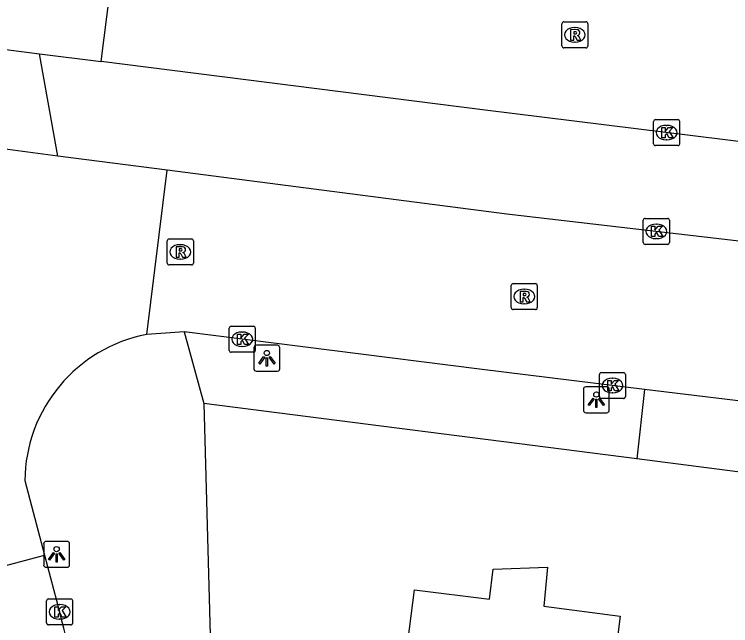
# Model space of a CAD drawing. Extents: x 161258 to 161838, y 380836 to 381727.
# Drawn here: x 161565.83 to 161593.39, y 381337.4 to 381360.93 of the extents above; entities that cross this region are included whole.
import ezdxf

# ---------------------------------------------------------------- set-up
doc = ezdxf.new("R2010")
doc.units = 0
for name, color, linetype in [('IMGEO_Kolk', 7, 'Continuous'), ('IMGEO_Lichtpunt', 7, 'Continuous'), ('IMGEO_Pand', 7, 'Continuous'), ('IMGEO_Rijbaan_lokaal_open', 7, 'Continuous'), ('IMGEO_Rioolput', 7, 'Continuous'), ('IMGEO_Voetpad_open', 7, 'Continuous')]:
    doc.layers.add(name, color=color, linetype=linetype)

msp = doc.modelspace()

# ---------------------------------------------------------------- linework, layer by layer
at = {"layer": 'IMGEO_Kolk'}
for p, q in [((161590.497, 381356.876), (161591.349, 381356.876)), ((161590.422, 381355.95), (161590.422, 381356.802)), ((161590.91, 381356.656), (161590.935, 381356.656)), ((161591.423, 381356.802), (161591.423, 381355.95)), ((161590.933, 381356.096), (161590.908, 381356.096)), ((161591.349, 381355.876), (161590.497, 381355.876)), ((161590.025, 381352.15), (161590.025, 381353.002)), ((161590.1, 381353.076), (161590.952, 381353.076)), ((161591.026, 381353.002), (161591.026, 381352.15)), ((161590.513, 381352.856), (161590.538, 381352.856)), ((161590.536, 381352.296), (161590.511, 381352.296)), ((161590.952, 381352.076), (161590.1, 381352.076)), ((161574.097, 381347.998), (161574.097, 381348.85)), ((161574.172, 381348.924), (161575.024, 381348.924)), ((161575.098, 381348.85), (161575.098, 381347.998)), ((161574.585, 381348.704), (161574.61, 381348.704)), ((161574.608, 381348.144), (161574.583, 381348.144)), ((161575.024, 381347.924), (161574.172, 381347.924)), ((161588.338, 381346.217), (161588.338, 381347.069)), ((161588.413, 381347.143), (161589.265, 381347.143)), ((161588.826, 381346.923), (161588.851, 381346.923)), ((161589.339, 381347.069), (161589.339, 381346.217)), ((161588.849, 381346.363), (161588.824, 381346.363)), ((161589.265, 381346.143), (161588.413, 381346.143)), ((161567.073, 381337.509), (161567.073, 381338.361)), ((161567.148, 381338.435), (161568, 381338.435)), ((161568.074, 381338.361), (161568.074, 381337.509)), ((161567.561, 381338.215), (161567.586, 381338.215)), ((161567.584, 381337.655), (161567.559, 381337.655)), ((161568, 381337.435), (161567.148, 381337.435))]:
    msp.add_line(p, q, dxfattribs=at)
for points in [[(161590.497, 381356.876), (161591.349, 381356.876)], [(161590.422, 381355.95), (161590.422, 381356.802)], [(161590.743, 381356.576), (161590.866, 381356.576), (161590.866, 381356.425), (161590.996, 381356.576), (161591.16, 381356.576), (161591.014, 381356.425), (161591.167, 381356.176), (161591.015, 381356.176), (161590.93, 381356.34), (161590.866, 381356.273), (161590.866, 381356.176), (161590.743, 381356.176), (161590.743, 381356.576)], [(161591.423, 381356.802), (161591.423, 381355.95)], [(161591.349, 381355.876), (161590.497, 381355.876)], [(161590.025, 381352.15), (161590.025, 381353.002)], [(161590.1, 381353.076), (161590.952, 381353.076)], [(161591.026, 381353.002), (161591.026, 381352.15)], [(161590.346, 381352.776), (161590.469, 381352.776), (161590.469, 381352.625), (161590.599, 381352.776), (161590.763, 381352.776), (161590.617, 381352.625), (161590.77, 381352.376), (161590.618, 381352.376), (161590.533, 381352.54), (161590.469, 381352.473), (161590.469, 381352.376), (161590.346, 381352.376), (161590.346, 381352.776)], [(161590.952, 381352.076), (161590.1, 381352.076)], [(161574.097, 381347.998), (161574.097, 381348.85)], [(161574.172, 381348.924), (161575.024, 381348.924)], [(161575.098, 381348.85), (161575.098, 381347.998)], [(161574.418, 381348.624), (161574.541, 381348.624), (161574.541, 381348.473), (161574.671, 381348.624), (161574.835, 381348.624), (161574.689, 381348.473), (161574.842, 381348.224), (161574.69, 381348.224), (161574.605, 381348.388), (161574.541, 381348.321), (161574.541, 381348.224), (161574.418, 381348.224), (161574.418, 381348.624)], [(161575.024, 381347.924), (161574.172, 381347.924)], [(161588.338, 381346.217), (161588.338, 381347.069)], [(161588.413, 381347.143), (161589.265, 381347.143)], [(161589.339, 381347.069), (161589.339, 381346.217)], [(161588.659, 381346.843), (161588.782, 381346.843), (161588.782, 381346.692), (161588.912, 381346.843), (161589.076, 381346.843), (161588.93, 381346.692), (161589.083, 381346.443), (161588.931, 381346.443), (161588.846, 381346.607), (161588.782, 381346.54), (161588.782, 381346.443), (161588.659, 381346.443), (161588.659, 381346.843)], [(161589.265, 381346.143), (161588.413, 381346.143)], [(161567.073, 381337.509), (161567.073, 381338.361)], [(161567.148, 381338.435), (161568, 381338.435)], [(161568.074, 381338.361), (161568.074, 381337.509)], [(161567.394, 381338.135), (161567.517, 381338.135), (161567.517, 381337.984), (161567.647, 381338.135), (161567.811, 381338.135), (161567.665, 381337.984), (161567.818, 381337.735), (161567.666, 381337.735), (161567.581, 381337.899), (161567.517, 381337.832), (161567.517, 381337.735), (161567.394, 381337.735), (161567.394, 381338.135)], [(161568, 381337.435), (161567.148, 381337.435)]]:
    msp.add_lwpolyline(points, dxfattribs=at)
for centre, start, end in [((161590.499, 381356.8), 91.552, 178.448), ((161590.499, 381356.8), 91.552, 178.448), ((161591.347, 381356.8), 1.552, 88.448), ((161591.347, 381356.8), 1.552, 88.448), ((161590.499, 381355.952), 181.552, 268.448), ((161590.499, 381355.952), 181.552, 268.448), ((161591.347, 381355.952), 271.552, 358.448), ((161591.347, 381355.952), 271.552, 358.448), ((161590.102, 381353), 91.552, 178.448), ((161590.102, 381353), 91.552, 178.448), ((161590.95, 381353), 1.552, 88.448), ((161590.95, 381353), 1.552, 88.448), ((161590.102, 381352.152), 181.552, 268.448), ((161590.102, 381352.152), 181.552, 268.448), ((161590.95, 381352.152), 271.552, 358.448), ((161590.95, 381352.152), 271.552, 358.448), ((161574.174, 381348.848), 91.552, 178.448), ((161574.174, 381348.848), 91.552, 178.448), ((161575.022, 381348.848), 1.552, 88.448), ((161575.022, 381348.848), 1.552, 88.448), ((161574.174, 381348), 181.552, 268.448), ((161574.174, 381348), 181.552, 268.448), ((161575.022, 381348), 271.552, 358.448), ((161575.022, 381348), 271.552, 358.448), ((161588.415, 381347.067), 91.552, 178.448), ((161588.415, 381347.067), 91.552, 178.448), ((161589.263, 381347.067), 1.552, 88.448), ((161589.263, 381347.067), 1.552, 88.448), ((161588.415, 381346.219), 181.552, 268.448), ((161588.415, 381346.219), 181.552, 268.448), ((161589.263, 381346.219), 271.552, 358.448), ((161589.263, 381346.219), 271.552, 358.448), ((161567.15, 381338.359), 91.552, 178.448), ((161567.15, 381338.359), 91.552, 178.448), ((161567.998, 381338.359), 1.552, 88.448), ((161567.998, 381338.359), 1.552, 88.448), ((161567.15, 381337.511), 181.552, 268.448), ((161567.15, 381337.511), 181.552, 268.448), ((161567.998, 381337.511), 271.552, 358.448), ((161567.998, 381337.511), 271.552, 358.448)]:
    msp.add_arc(centre, 0.0765, start, end, dxfattribs=at)
for centre, major_axis, ratio, start_param, end_param in [((161590.909, 381356.376), (-0.387, 0.002), 0.722429, 4.712389, 7.853982), ((161590.934, 381356.376), (-0.39, 0.002), 0.717154, 1.570796, 4.712389), ((161590.512, 381352.576), (-0.387, 0.002), 0.722429, 4.712389, 7.853982), ((161590.537, 381352.576), (-0.39, 0.002), 0.717154, 1.570796, 4.712389), ((161574.584, 381348.424), (-0.387, 0.002), 0.722429, 4.712389, 7.853982), ((161574.609, 381348.424), (-0.39, 0.002), 0.717154, 1.570796, 4.712389), ((161588.825, 381346.643), (-0.387, 0.002), 0.722429, 4.712389, 7.853982), ((161588.85, 381346.643), (-0.39, 0.002), 0.717154, 1.570796, 4.712389), ((161567.56, 381337.935), (-0.387, 0.002), 0.722429, 4.712389, 7.853982), ((161567.585, 381337.935), (-0.39, 0.002), 0.717154, 1.570796, 4.712389)]:
    msp.add_ellipse(centre, major_axis=major_axis, ratio=ratio, start_param=start_param, end_param=end_param, dxfattribs=at)
at = {"layer": 'IMGEO_Lichtpunt'}
for p, q in [((161575.047, 381348.098), (161575.047, 381347.291)), ((161575.047, 381348.098), (161575.047, 381347.291)), ((161575.949, 381348.193), (161575.141, 381348.193)), ((161575.949, 381348.193), (161575.141, 381348.193)), ((161576.043, 381347.291), (161576.043, 381348.098)), ((161576.043, 381347.291), (161576.043, 381348.098)), ((161575.141, 381347.197), (161575.949, 381347.197)), ((161575.141, 381347.197), (161575.949, 381347.197)), ((161587.719, 381346.5), (161587.719, 381345.693)), ((161587.719, 381346.5), (161587.719, 381345.693)), ((161588.621, 381346.595), (161587.813, 381346.595)), ((161588.621, 381346.595), (161587.813, 381346.595)), ((161588.715, 381345.693), (161588.715, 381346.5)), ((161588.715, 381345.693), (161588.715, 381346.5)), ((161587.813, 381345.599), (161588.621, 381345.599)), ((161587.813, 381345.599), (161588.621, 381345.599)), ((161567.861, 381340.647), (161567.053, 381340.647)), ((161567.861, 381340.647), (161567.053, 381340.647)), ((161566.959, 381340.552), (161566.959, 381339.745)), ((161566.959, 381340.552), (161566.959, 381339.745)), ((161567.955, 381339.745), (161567.955, 381340.552)), ((161567.955, 381339.745), (161567.955, 381340.552)), ((161567.053, 381339.651), (161567.861, 381339.651)), ((161567.053, 381339.651), (161567.861, 381339.651))]:
    msp.add_line(p, q, dxfattribs=at)
for points in [[(161575.421, 381347.762), (161575.46, 381347.734), (161575.272, 381347.472), (161575.234, 381347.499), (161575.421, 381347.762)], [(161575.633, 381347.734), (161575.671, 381347.761), (161575.858, 381347.499), (161575.819, 381347.471), (161575.633, 381347.734)], [(161575.523, 381347.714), (161575.57, 381347.714), (161575.57, 381347.392), (161575.523, 381347.392), (161575.523, 381347.714)], [(161588.093, 381346.164), (161588.132, 381346.136), (161587.944, 381345.874), (161587.906, 381345.901), (161588.093, 381346.164)], [(161588.195, 381346.116), (161588.242, 381346.116), (161588.242, 381345.794), (161588.195, 381345.794), (161588.195, 381346.116)], [(161588.305, 381346.136), (161588.343, 381346.163), (161588.53, 381345.901), (161588.491, 381345.873), (161588.305, 381346.136)], [(161567.333, 381340.216), (161567.372, 381340.188), (161567.184, 381339.926), (161567.146, 381339.953), (161567.333, 381340.216)], [(161567.435, 381340.168), (161567.482, 381340.168), (161567.482, 381339.846), (161567.435, 381339.846), (161567.435, 381340.168)], [(161567.545, 381340.188), (161567.583, 381340.215), (161567.77, 381339.953), (161567.731, 381339.925), (161567.545, 381340.188)]]:
    msp.add_lwpolyline(points, dxfattribs=at)
for centre in [(161575.546, 381347.896), (161588.218, 381346.298), (161567.458, 381340.35)]:
    msp.add_circle(centre, 0.0994, dxfattribs=at)
for centre, start, end in [((161575.141, 381348.098), 90, 180), ((161575.141, 381348.098), 90, 180), ((161575.949, 381348.098), 0, 90), ((161575.949, 381348.098), 0, 90), ((161575.141, 381347.291), 180, 270), ((161575.141, 381347.291), 180, 270), ((161575.949, 381347.291), 270, 0), ((161575.949, 381347.291), 270, 360), ((161587.813, 381346.5), 90, 180), ((161587.813, 381346.5), 90, 180), ((161588.621, 381346.5), 0, 90), ((161588.621, 381346.5), 0, 90), ((161587.813, 381345.693), 180, 270), ((161587.813, 381345.693), 180, 270), ((161588.621, 381345.693), 270, 0), ((161588.621, 381345.693), 270, 360), ((161567.053, 381340.552), 90, 180), ((161567.053, 381340.552), 90, 180), ((161567.861, 381340.552), 0, 90), ((161567.861, 381340.552), 0, 90), ((161567.053, 381339.745), 180, 270), ((161567.053, 381339.745), 180, 270), ((161567.861, 381339.745), 270, 0), ((161567.861, 381339.745), 270, 360)]:
    msp.add_arc(centre, 0.0946, start, end, dxfattribs=at)
at = {"layer": 'IMGEO_Pand'}
msp.add_lwpolyline([(161590.775, 381320.761), (161586.775, 381321.275), (161587.329, 381325.591), (161582.771, 381326.176), (161582.834, 381326.671), (161580.064, 381327.027), (161580.977, 381334.139), (161580.637, 381334.183), (161581.229, 381338.788), (161584.105, 381338.419), (161584.253, 381339.575), (161586.344, 381339.654), (161586.203, 381338.149), (161589.139, 381337.772), (161588.907, 381335.966), (161588.577, 381333.402), (161589.298, 381333.31), (161588.858, 381329.884), (161591.884, 381329.495)], dxfattribs=at)
at = {"layer": 'IMGEO_Rijbaan_lokaal_open'}
for points in [[(161569.166, 381359.115), (161569.953, 381365.29)], [(161564.108, 381359.757), (161566.804, 381359.414)], [(161566.804, 381359.414), (161569.166, 381359.115)], [(161616.179, 381353.241), (161603.55, 381354.818), (161583.948, 381357.242), (161569.166, 381359.115)], [(161567.503, 381355.475), (161564.413, 381355.876)], [(161571.709, 381354.93), (161567.503, 381355.475)], [(161570.926, 381348.614), (161571.709, 381354.93)], [(161606.057, 381350.762), (161584.769, 381353.239), (161571.709, 381354.93)], [(161572.359, 381348.708), (161570.926, 381348.614)], [(161590.069, 381346.496), (161583.73, 381347.27), (161572.359, 381348.708)], [(161597.172, 381345.628), (161590.069, 381346.496)], [(161566.234, 381342.985), (161566.996, 381340.113)], [(161559.926, 381338.237), (161566.996, 381340.113)], [(161566.996, 381340.113), (161567.573, 381337.935)]]:
    msp.add_lwpolyline(points, dxfattribs=at)
for centre, radius, start, end in [((161572.019, 381342.933), 5.785, 100.8899, 179.4849), ((161457.404, 381308.835), 113.947, 4.46846, 14.79602)]:
    msp.add_arc(centre, radius, start, end, dxfattribs=at)
at = {"layer": 'IMGEO_Rioolput'}
for p, q in [((161586.891, 381359.713), (161586.891, 381360.565)), ((161586.966, 381360.639), (161587.818, 381360.639)), ((161587.379, 381360.419), (161587.404, 381360.419)), ((161587.892, 381360.565), (161587.892, 381359.713)), ((161587.402, 381359.859), (161587.377, 381359.859)), ((161587.818, 381359.639), (161586.966, 381359.639)), ((161571.715, 381351.358), (161571.715, 381352.21)), ((161571.79, 381352.284), (161572.642, 381352.284)), ((161572.716, 381352.21), (161572.716, 381351.358)), ((161572.203, 381352.064), (161572.228, 381352.064)), ((161572.226, 381351.504), (161572.201, 381351.504)), ((161572.642, 381351.284), (161571.79, 381351.284)), ((161584.946, 381349.641), (161584.946, 381350.493)), ((161585.021, 381350.567), (161585.873, 381350.567)), ((161585.947, 381350.493), (161585.947, 381349.641)), ((161585.434, 381350.347), (161585.459, 381350.347)), ((161585.457, 381349.787), (161585.432, 381349.787)), ((161585.873, 381349.567), (161585.021, 381349.567))]:
    msp.add_line(p, q, dxfattribs=at)
for points in [[(161586.891, 381359.713), (161586.891, 381360.565)], [(161586.966, 381360.639), (161587.818, 381360.639)], [(161587.892, 381360.565), (161587.892, 381359.713)], [(161587.48, 381360.337), (161587.228, 381360.339), (161587.228, 381359.939)], [(161587.406, 381360.258), (161587.352, 381360.258), (161587.352, 381360.177)], [(161587.352, 381360.177), (161587.404, 381360.177)], [(161587.228, 381359.939), (161587.352, 381359.939), (161587.352, 381360.101), (161587.363, 381360.101)], [(161587.41, 381360.072), (161587.481, 381359.939), (161587.621, 381359.939), (161587.556, 381360.065)], [(161587.818, 381359.639), (161586.966, 381359.639)], [(161571.715, 381351.358), (161571.715, 381352.21)], [(161571.79, 381352.284), (161572.642, 381352.284)], [(161572.716, 381352.21), (161572.716, 381351.358)], [(161572.304, 381351.982), (161572.052, 381351.984), (161572.052, 381351.584)], [(161572.23, 381351.903), (161572.176, 381351.903), (161572.176, 381351.822)], [(161572.052, 381351.584), (161572.176, 381351.584), (161572.176, 381351.746), (161572.187, 381351.746)], [(161572.176, 381351.822), (161572.228, 381351.822)], [(161572.234, 381351.717), (161572.305, 381351.584), (161572.445, 381351.584), (161572.38, 381351.71)], [(161572.642, 381351.284), (161571.79, 381351.284)], [(161584.946, 381349.641), (161584.946, 381350.493)], [(161585.021, 381350.567), (161585.873, 381350.567)], [(161585.947, 381350.493), (161585.947, 381349.641)], [(161585.535, 381350.265), (161585.283, 381350.267), (161585.283, 381349.867)], [(161585.283, 381349.867), (161585.407, 381349.867), (161585.407, 381350.029), (161585.418, 381350.029)], [(161585.461, 381350.186), (161585.407, 381350.186), (161585.407, 381350.105)], [(161585.407, 381350.105), (161585.459, 381350.105)], [(161585.465, 381350), (161585.536, 381349.867), (161585.676, 381349.867), (161585.611, 381349.993)], [(161585.873, 381349.567), (161585.021, 381349.567)]]:
    msp.add_lwpolyline(points, dxfattribs=at)
for centre, radius, start, end in [((161586.968, 381360.563), 0.0765, 91.552, 178.448), ((161586.968, 381360.563), 0.0765, 91.552, 178.448), ((161587.816, 381360.563), 0.0765, 1.552, 88.448), ((161587.816, 381360.563), 0.0765, 1.552, 88.448), ((161587.388, 381360.366), 0.19, 274.7715, 282.9687), ((161587.412, 381360.162), 0.0964, 77.0061, 93.1865), ((161587.426, 381360.219), 0.0378, 276.6634, 79.6772), ((161587.479, 381360.227), 0.109, 350.3612, 89.416), ((161587.477, 381360.227), 0.112, 277.5842, 350.9817), ((161587.362, 381360.048), 0.0533, 26.0293, 88.6989), ((161587.461, 381360.012), 0.108, 29.5134, 73.7905), ((161586.968, 381359.715), 0.0765, 181.552, 268.448), ((161586.968, 381359.715), 0.0765, 181.552, 268.448), ((161587.816, 381359.715), 0.0765, 271.552, 358.448), ((161587.816, 381359.715), 0.0765, 271.552, 358.448), ((161571.792, 381352.208), 0.0765, 91.552, 178.448), ((161571.792, 381352.208), 0.0765, 91.552, 178.448), ((161572.64, 381352.208), 0.0765, 1.552, 88.448), ((161572.64, 381352.208), 0.0765, 1.552, 88.448), ((161572.236, 381351.807), 0.0964, 77.0061, 93.1865), ((161572.25, 381351.864), 0.0378, 276.6634, 79.6772), ((161572.303, 381351.872), 0.109, 350.3612, 89.416), ((161572.186, 381351.693), 0.0533, 26.0293, 88.6989), ((161572.212, 381352.011), 0.19, 274.7715, 282.9687), ((161572.301, 381351.872), 0.112, 277.5842, 350.9817), ((161572.285, 381351.657), 0.108, 29.5134, 73.7905), ((161571.792, 381351.36), 0.0765, 181.552, 268.448), ((161571.792, 381351.36), 0.0765, 181.552, 268.448), ((161572.64, 381351.36), 0.0765, 271.552, 358.448), ((161572.64, 381351.36), 0.0765, 271.552, 358.448), ((161585.023, 381350.491), 0.0765, 91.552, 178.448), ((161585.023, 381350.491), 0.0765, 91.552, 178.448), ((161585.871, 381350.491), 0.0765, 1.552, 88.448), ((161585.871, 381350.491), 0.0765, 1.552, 88.448), ((161585.534, 381350.155), 0.109, 350.3612, 89.416), ((161585.417, 381349.976), 0.0533, 26.0293, 88.6989), ((161585.443, 381350.294), 0.19, 274.7715, 282.9687), ((161585.467, 381350.09), 0.0964, 77.0061, 93.1865), ((161585.481, 381350.147), 0.0378, 276.6634, 79.6772), ((161585.532, 381350.155), 0.112, 277.5842, 350.9817), ((161585.516, 381349.94), 0.108, 29.5134, 73.7905), ((161585.023, 381349.643), 0.0765, 181.552, 268.448), ((161585.023, 381349.643), 0.0765, 181.552, 268.448), ((161585.871, 381349.643), 0.0765, 271.552, 358.448), ((161585.871, 381349.643), 0.0765, 271.552, 358.448)]:
    msp.add_arc(centre, radius, start, end, dxfattribs=at)
for centre, major_axis, ratio, start_param, end_param in [((161587.378, 381360.139), (-0.387, 0.002), 0.722429, 4.712389, 7.853982), ((161587.403, 381360.139), (-0.39, 0.002), 0.717154, 1.570796, 4.712389), ((161572.202, 381351.784), (-0.387, 0.002), 0.722429, 4.712389, 7.853982), ((161572.227, 381351.784), (-0.39, 0.002), 0.717154, 1.570796, 4.712389), ((161585.433, 381350.067), (-0.387, 0.002), 0.722429, 4.712389, 7.853982), ((161585.458, 381350.067), (-0.39, 0.002), 0.717154, 1.570796, 4.712389)]:
    msp.add_ellipse(centre, major_axis=major_axis, ratio=ratio, start_param=start_param, end_param=end_param, dxfattribs=at)
at = {"layer": 'IMGEO_Voetpad_open'}
for points in [[(161567.503, 381355.475), (161566.804, 381359.414)], [(161572.359, 381348.708), (161573.115, 381345.957)], [(161590.069, 381346.496), (161589.772, 381343.822)], [(161589.772, 381343.822), (161573.115, 381345.957)], [(161573.115, 381345.957), (161575.536, 381257.867), (161575.581, 381250), (161575.075, 381232.455), (161573.778, 381197.042)], [(161596.827, 381342.918), (161589.772, 381343.822)]]:
    msp.add_lwpolyline(points, dxfattribs=at)

doc.saveas('drawing.dxf')
